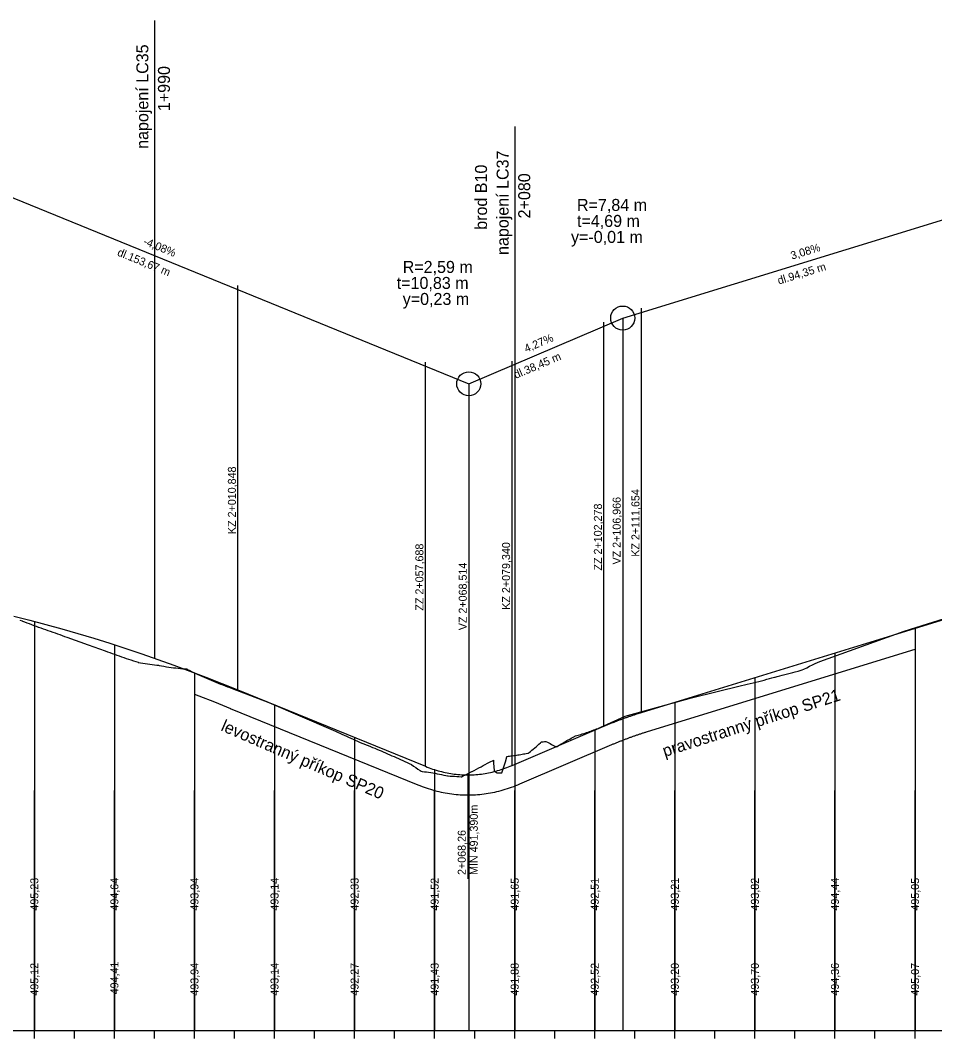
# Model space of a CAD drawing. Extents: x -632716 to -629545, y -1094726 to -1088285.
# Drawn here: x -630572.1 to -630343.7, y -1091848 to -1091593.5 of the extents above; entities that cross this region are included whole.
import ezdxf

# ---------------------------------------------------------------- set-up
doc = ezdxf.new("R2010")
doc.units = 0
for name, color, linetype in [('20', 7, 'Continuous'), ('Default', 7, 'Continuous'), ('NIVELETA_VYSKY', 7, 'Continuous'), ('PŘÍKOP', 7, 'Continuous'), ('REZ_TENKA', 7, 'Continuous'), ('REZ_TLUSTA', 7, 'Continuous'), ('SKLONY_NIVELETA', 7, 'Continuous'), ('SKLONY_POPIS', 7, 'Continuous'), ('TECNY_NIVELETA', 7, 'Continuous'), ('TEREN_VYSKY', 7, 'Continuous'), ('VOZOVKA', 7, 'Continuous')]:
    doc.layers.add(name, color=color, linetype=linetype)

msp = doc.modelspace()

# ---------------------------------------------------------------- linework, layer by layer
at = {"layer": '20'}
for points in [[(-630568.64, -1091743.71), (-630568.64, -1091795.99), (-630568.64, -1091845.99), (-630568.64, -1091785.99)], [(-630348.64, -1091745.45), (-630348.64, -1091795.99), (-630348.64, -1091845.99), (-630348.64, -1091785.99)], [(-630548.64, -1091749.57), (-630548.64, -1091795.99), (-630548.64, -1091845.99), (-630548.64, -1091785.99)], [(-630368.64, -1091751.6), (-630368.64, -1091795.99), (-630368.64, -1091845.99), (-630368.64, -1091785.99)], [(-630528.64, -1091756.56), (-630528.64, -1091795.99), (-630528.64, -1091845.99), (-630528.64, -1091785.99)], [(-630388.64, -1091757.76), (-630388.64, -1091795.99), (-630388.64, -1091845.99), (-630388.64, -1091785.99)], [(-630508.64, -1091764.56), (-630508.64, -1091795.99), (-630508.64, -1091845.99), (-630508.64, -1091785.99)], [(-630408.64, -1091763.91), (-630408.64, -1091795.99), (-630408.64, -1091845.99), (-630408.64, -1091785.99)], [(-630428.64, -1091770.9), (-630428.64, -1091795.99), (-630428.64, -1091845.99), (-630428.64, -1091785.99)], [(-630488.64, -1091772.72), (-630488.64, -1091795.99), (-630488.64, -1091845.99), (-630488.64, -1091785.99)], [(-630448.64, -1091779.44), (-630448.64, -1091795.99), (-630448.64, -1091845.99), (-630448.64, -1091785.99)], [(-630468.64, -1091780.77), (-630468.64, -1091795.99), (-630468.64, -1091845.99), (-630468.64, -1091785.99)]]:
    msp.add_lwpolyline(points, dxfattribs=at)
at = {"layer": 'Default'}
for p, q in [((-630416.98, -1091766.48), (-630334.2, -1091741.01)), ((-630517.79, -1091760.82), (-630470.95, -1091779.93)), ((-630449.3, -1091779.72), (-630426.36, -1091769.92))]:
    msp.add_line(p, q, dxfattribs=at)
for points in [[(-630573.79, -1091742.38), (-630569.79, -1091743.41), (-630565.79, -1091744.48), (-630561.79, -1091745.59), (-630557.79, -1091746.75), (-630553.79, -1091747.95), (-630549.79, -1091749.2), (-630545.79, -1091750.5), (-630541.79, -1091751.84), (-630537.79, -1091753.22), (-630533.79, -1091754.65), (-630529.79, -1091756.13), (-630525.79, -1091757.65), (-630521.79, -1091759.21), (-630517.79, -1091760.82)], [(-630426.36, -1091769.92), (-630426.16, -1091769.84), (-630425.97, -1091769.76), (-630425.77, -1091769.67), (-630425.58, -1091769.59), (-630425.38, -1091769.51), (-630425.19, -1091769.43), (-630424.99, -1091769.35), (-630424.8, -1091769.27), (-630424.6, -1091769.19), (-630424.41, -1091769.11), (-630424.21, -1091769.03), (-630424.01, -1091768.96), (-630423.82, -1091768.88), (-630423.62, -1091768.8), (-630423.43, -1091768.73), (-630423.23, -1091768.65), (-630423.04, -1091768.57), (-630422.84, -1091768.5), (-630422.65, -1091768.43), (-630422.45, -1091768.35), (-630422.26, -1091768.28), (-630422.06, -1091768.2), (-630421.87, -1091768.13), (-630421.48, -1091767.99), (-630421.28, -1091767.92), (-630421.08, -1091767.85), (-630420.89, -1091767.78), (-630420.69, -1091767.71), (-630420.5, -1091767.64), (-630420.3, -1091767.57), (-630420.11, -1091767.5), (-630419.91, -1091767.43), (-630419.72, -1091767.37), (-630419.52, -1091767.3), (-630419.33, -1091767.23), (-630419.13, -1091767.17), (-630418.94, -1091767.1), (-630418.74, -1091767.04), (-630418.55, -1091766.97), (-630418.35, -1091766.91), (-630418.16, -1091766.85), (-630417.96, -1091766.78), (-630417.76, -1091766.72), (-630417.57, -1091766.66), (-630417.37, -1091766.6), (-630417.18, -1091766.54), (-630416.98, -1091766.48)], [(-630470.95, -1091779.93), (-630470.5, -1091780.11), (-630470.05, -1091780.29), (-630469.6, -1091780.45), (-630469.14, -1091780.61), (-630468.69, -1091780.76), (-630468.24, -1091780.9), (-630467.79, -1091781.03), (-630467.34, -1091781.15), (-630466.89, -1091781.27), (-630466.44, -1091781.38), (-630465.99, -1091781.48), (-630465.54, -1091781.58), (-630465.08, -1091781.66), (-630464.63, -1091781.74), (-630464.18, -1091781.81), (-630463.73, -1091781.87), (-630463.28, -1091781.93), (-630462.83, -1091781.97), (-630462.38, -1091782.01), (-630461.93, -1091782.04), (-630461.48, -1091782.07), (-630461.02, -1091782.08), (-630460.57, -1091782.09), (-630459.67, -1091782.08), (-630459.22, -1091782.07), (-630458.77, -1091782.04), (-630458.32, -1091782.01), (-630457.87, -1091781.97), (-630457.42, -1091781.92), (-630456.97, -1091781.87), (-630456.51, -1091781.8), (-630456.06, -1091781.73), (-630455.61, -1091781.65), (-630455.16, -1091781.57), (-630454.71, -1091781.47), (-630454.26, -1091781.37), (-630453.81, -1091781.26), (-630453.36, -1091781.14), (-630452.91, -1091781.02), (-630452.45, -1091780.88), (-630452, -1091780.74), (-630451.55, -1091780.59), (-630451.1, -1091780.43), (-630450.65, -1091780.27), (-630450.2, -1091780.09), (-630449.75, -1091779.91), (-630449.3, -1091779.72)]]:
    msp.add_lwpolyline(points, dxfattribs=at)
at = {"layer": 'PŘÍKOP'}
for p, q in [((-630415.51, -1091771.26), (-630348.64, -1091750.68)), ((-630519.68, -1091765.45), (-630472.84, -1091784.56)), ((-630447.33, -1091784.32), (-630424.39, -1091774.52))]:
    msp.add_line(p, q, dxfattribs=at)
for points in [[(-630528.64, -1091761.91), (-630527.59, -1091762.31), (-630523.63, -1091763.86), (-630519.66, -1091765.46)], [(-630424.4, -1091774.52), (-630424.21, -1091774.44), (-630424.02, -1091774.36), (-630423.84, -1091774.29), (-630423.65, -1091774.21), (-630423.47, -1091774.13), (-630423.28, -1091774.05), (-630423.09, -1091773.98), (-630422.91, -1091773.9), (-630422.72, -1091773.83), (-630422.54, -1091773.75), (-630422.35, -1091773.68), (-630422.17, -1091773.6), (-630421.98, -1091773.53), (-630421.8, -1091773.46), (-630421.61, -1091773.38), (-630421.43, -1091773.31), (-630421.24, -1091773.24), (-630421.06, -1091773.17), (-630420.87, -1091773.1), (-630420.69, -1091773.03), (-630420.5, -1091772.96), (-630420.32, -1091772.89), (-630420.13, -1091772.82), (-630419.76, -1091772.68), (-630419.58, -1091772.62), (-630419.39, -1091772.55), (-630419.21, -1091772.49), (-630419.02, -1091772.42), (-630418.84, -1091772.35), (-630418.65, -1091772.29), (-630418.47, -1091772.22), (-630418.28, -1091772.16), (-630418.1, -1091772.1), (-630417.91, -1091772.03), (-630417.73, -1091771.97), (-630417.54, -1091771.91), (-630417.36, -1091771.85), (-630417.17, -1091771.79), (-630416.99, -1091771.73), (-630416.8, -1091771.67), (-630416.62, -1091771.61), (-630416.44, -1091771.55), (-630416.25, -1091771.49), (-630416.07, -1091771.43), (-630415.88, -1091771.37), (-630415.7, -1091771.31), (-630415.51, -1091771.25)], [(-630472.8, -1091784.58), (-630472.32, -1091784.77), (-630471.8, -1091784.97), (-630471.27, -1091785.16), (-630470.75, -1091785.34), (-630470.22, -1091785.52), (-630469.7, -1091785.68), (-630469.17, -1091785.84), (-630468.64, -1091785.98), (-630468.11, -1091786.12), (-630467.58, -1091786.25), (-630467.05, -1091786.37), (-630466.51, -1091786.48), (-630465.98, -1091786.58), (-630465.44, -1091786.67), (-630464.91, -1091786.76), (-630464.37, -1091786.83), (-630463.84, -1091786.9), (-630463.3, -1091786.95), (-630462.76, -1091787), (-630462.23, -1091787.04), (-630461.69, -1091787.06), (-630461.15, -1091787.08), (-630460.59, -1091787.09), (-630459.56, -1091787.08), (-630459, -1091787.06), (-630458.46, -1091787.03), (-630457.92, -1091786.99), (-630457.39, -1091786.95), (-630456.85, -1091786.89), (-630456.31, -1091786.82), (-630455.78, -1091786.75), (-630455.24, -1091786.67), (-630454.71, -1091786.57), (-630454.18, -1091786.47), (-630453.64, -1091786.36), (-630453.11, -1091786.24), (-630452.58, -1091786.11), (-630452.05, -1091785.97), (-630451.52, -1091785.82), (-630450.99, -1091785.66), (-630450.47, -1091785.5), (-630449.94, -1091785.32), (-630449.42, -1091785.14), (-630448.89, -1091784.95), (-630448.37, -1091784.75), (-630447.85, -1091784.54), (-630447.37, -1091784.34)]]:
    msp.add_lwpolyline(points, dxfattribs=at)
at = {"layer": 'REZ_TENKA'}
for p, q in [((-630568.64, -1091847.99), (-630568.64, -1091845.99)), ((-630558.64, -1091847.99), (-630558.64, -1091845.99)), ((-630548.64, -1091847.99), (-630548.64, -1091845.99)), ((-630538.64, -1091847.99), (-630538.64, -1091845.99)), ((-630518.64, -1091847.99), (-630518.64, -1091845.99)), ((-630508.64, -1091847.99), (-630508.64, -1091845.99)), ((-630498.64, -1091847.99), (-630498.64, -1091845.99)), ((-630488.64, -1091847.99), (-630488.64, -1091845.99)), ((-630478.64, -1091847.99), (-630478.64, -1091845.99)), ((-630468.64, -1091847.99), (-630468.64, -1091845.99)), ((-630458.64, -1091847.99), (-630458.64, -1091845.99)), ((-630448.64, -1091847.99), (-630448.64, -1091845.99)), ((-630438.64, -1091847.99), (-630438.64, -1091845.99)), ((-630418.64, -1091847.99), (-630418.64, -1091845.99)), ((-630408.64, -1091847.99), (-630408.64, -1091845.99)), ((-630398.64, -1091847.99), (-630398.64, -1091845.99)), ((-630388.64, -1091847.99), (-630388.64, -1091845.99)), ((-630378.64, -1091847.99), (-630378.64, -1091845.99)), ((-630368.64, -1091847.99), (-630368.64, -1091845.99)), ((-630358.64, -1091847.99), (-630358.64, -1091845.99)), ((-630348.64, -1091847.99), (-630348.64, -1091845.99))]:
    msp.add_line(p, q, dxfattribs=at)
at = {"layer": 'REZ_TLUSTA'}
for p, q in [((-632528.64, -1091845.99), (-630208.64, -1091845.99)), ((-630528.64, -1091847.99), (-630528.64, -1091843.99)), ((-630428.64, -1091847.99), (-630428.64, -1091843.99))]:
    msp.add_line(p, q, dxfattribs=at)
at = {"layer": 'SKLONY_NIVELETA'}
for p, q in [((-630538.64, -1091593.53), (-630538.64, -1091752.93)), ((-630613.79, -1091621.65), (-630460.12, -1091684.35)), ((-630448.64, -1091620.05), (-630448.64, -1091779.44)), ((-630421.67, -1091667.92), (-630327.32, -1091638.89)), ((-630460.12, -1091684.35), (-630421.67, -1091667.92)), ((-630421.67, -1091667.92), (-630421.67, -1091845.99)), ((-630460.12, -1091684.35), (-630460.12, -1091845.99)), ((-630416.98, -1091766.48), (-630334.2, -1091741.01)), ((-630517.79, -1091760.82), (-630470.95, -1091779.93)), ((-630449.3, -1091779.72), (-630426.36, -1091769.92))]:
    msp.add_line(p, q, dxfattribs=at)
for points in [[(-630573.79, -1091742.38), (-630569.79, -1091743.41), (-630565.79, -1091744.48), (-630561.79, -1091745.59), (-630557.79, -1091746.75), (-630553.79, -1091747.95), (-630549.79, -1091749.2), (-630545.79, -1091750.5), (-630541.79, -1091751.84), (-630537.79, -1091753.22), (-630533.79, -1091754.65), (-630529.79, -1091756.13), (-630525.79, -1091757.65), (-630521.79, -1091759.21), (-630517.79, -1091760.82)], [(-630426.36, -1091769.92), (-630426.16, -1091769.84), (-630425.97, -1091769.76), (-630425.77, -1091769.67), (-630425.58, -1091769.59), (-630425.38, -1091769.51), (-630425.19, -1091769.43), (-630424.99, -1091769.35), (-630424.8, -1091769.27), (-630424.6, -1091769.19), (-630424.41, -1091769.11), (-630424.21, -1091769.03), (-630424.01, -1091768.96), (-630423.82, -1091768.88), (-630423.62, -1091768.8), (-630423.43, -1091768.73), (-630423.23, -1091768.65), (-630423.04, -1091768.57), (-630422.84, -1091768.5), (-630422.65, -1091768.43), (-630422.45, -1091768.35), (-630422.26, -1091768.28), (-630422.06, -1091768.2), (-630421.87, -1091768.13), (-630421.48, -1091767.99), (-630421.28, -1091767.92), (-630421.08, -1091767.85), (-630420.89, -1091767.78), (-630420.69, -1091767.71), (-630420.5, -1091767.64), (-630420.3, -1091767.57), (-630420.11, -1091767.5), (-630419.91, -1091767.43), (-630419.72, -1091767.37), (-630419.52, -1091767.3), (-630419.33, -1091767.23), (-630419.13, -1091767.17), (-630418.94, -1091767.1), (-630418.74, -1091767.04), (-630418.55, -1091766.97), (-630418.35, -1091766.91), (-630418.16, -1091766.85), (-630417.96, -1091766.78), (-630417.76, -1091766.72), (-630417.57, -1091766.66), (-630417.37, -1091766.6), (-630417.18, -1091766.54), (-630416.98, -1091766.48)], [(-630470.95, -1091779.93), (-630470.5, -1091780.11), (-630470.05, -1091780.29), (-630469.6, -1091780.45), (-630469.14, -1091780.61), (-630468.69, -1091780.76), (-630468.24, -1091780.9), (-630467.79, -1091781.03), (-630467.34, -1091781.15), (-630466.89, -1091781.27), (-630466.44, -1091781.38), (-630465.99, -1091781.48), (-630465.54, -1091781.58), (-630465.08, -1091781.66), (-630464.63, -1091781.74), (-630464.18, -1091781.81), (-630463.73, -1091781.87), (-630463.28, -1091781.93), (-630462.83, -1091781.97), (-630462.38, -1091782.01), (-630461.93, -1091782.04), (-630461.48, -1091782.07), (-630461.02, -1091782.08), (-630460.57, -1091782.09), (-630459.67, -1091782.08), (-630459.22, -1091782.07), (-630458.77, -1091782.04), (-630458.32, -1091782.01), (-630457.87, -1091781.97), (-630457.42, -1091781.92), (-630456.97, -1091781.87), (-630456.51, -1091781.8), (-630456.06, -1091781.73), (-630455.61, -1091781.65), (-630455.16, -1091781.57), (-630454.71, -1091781.47), (-630454.26, -1091781.37), (-630453.81, -1091781.26), (-630453.36, -1091781.14), (-630452.91, -1091781.02), (-630452.45, -1091780.88), (-630452, -1091780.74), (-630451.55, -1091780.59), (-630451.1, -1091780.43), (-630450.65, -1091780.27), (-630450.2, -1091780.09), (-630449.75, -1091779.91), (-630449.3, -1091779.72)]]:
    msp.add_lwpolyline(points, dxfattribs=at)
for centre in [(-630421.67, -1091667.92), (-630460.12, -1091684.35)]:
    msp.add_circle(centre, 3, dxfattribs=at)
at = {"layer": 'TECNY_NIVELETA'}
for p, q in [((-630517.79, -1091760.82), (-630517.79, -1091659.82)), ((-630416.98, -1091766.48), (-630416.98, -1091665.48)), ((-630421.67, -1091667.92), (-630421.67, -1091667.92)), ((-630426.36, -1091769.92), (-630426.36, -1091668.92)), ((-630470.95, -1091779.93), (-630470.95, -1091678.93)), ((-630449.3, -1091779.72), (-630449.3, -1091678.72)), ((-630460.12, -1091684.35), (-630460.12, -1091684.35)), ((-630460.37, -1091782.09), (-630460.37, -1091808.09))]:
    msp.add_line(p, q, dxfattribs=at)
at = {"layer": 'VOZOVKA'}
msp.add_lwpolyline([(-630572.3, -1091743.42), (-630571.71, -1091743.62), (-630571.62, -1091743.65), (-630571.12, -1091743.83), (-630570.53, -1091744.05), (-630569.94, -1091744.27), (-630569.36, -1091744.49), (-630568.77, -1091744.72), (-630568.18, -1091744.95), (-630567.7, -1091745.13), (-630567.59, -1091745.17), (-630567, -1091745.37), (-630566.42, -1091745.57), (-630565.83, -1091745.78), (-630565.24, -1091745.98), (-630564.65, -1091746.19), (-630564.06, -1091746.4), (-630563.47, -1091746.61), (-630562.89, -1091746.82), (-630562.3, -1091747.03), (-630561.71, -1091747.25), (-630561.12, -1091747.46), (-630560.53, -1091747.67), (-630555.19, -1091749.61), (-630550.97, -1091751.11), (-630550.38, -1091751.32), (-630549.79, -1091751.53), (-630549.2, -1091751.74), (-630548.61, -1091751.94), (-630548.03, -1091752.15), (-630547.44, -1091752.36), (-630546.85, -1091752.56), (-630546.26, -1091752.76), (-630545.67, -1091752.97), (-630545.08, -1091753.17), (-630544.5, -1091753.36), (-630543.91, -1091753.56), (-630543.32, -1091753.75), (-630542.73, -1091753.95), (-630542.7, -1091753.96), (-630542.14, -1091754.05), (-630541.55, -1091754.14), (-630540.97, -1091754.24), (-630540.38, -1091754.33), (-630539.79, -1091754.41), (-630539.2, -1091754.49), (-630538.61, -1091754.57), (-630538.02, -1091754.64), (-630537.65, -1091754.69), (-630537.43, -1091754.73), (-630536.84, -1091754.84), (-630536.25, -1091754.94), (-630535.66, -1091755.04), (-630535.07, -1091755.13), (-630534.48, -1091755.22), (-630533.89, -1091755.29), (-630533.3, -1091755.37), (-630532.71, -1091755.43), (-630532.13, -1091755.49), (-630531.54, -1091755.54), (-630530.95, -1091755.59), (-630530.56, -1091755.61), (-630530.36, -1091755.72), (-630529.77, -1091756.02), (-630529.18, -1091756.31), (-630528.59, -1091756.6), (-630528, -1091756.88), (-630527.41, -1091757.15), (-630526.82, -1091757.42), (-630526.24, -1091757.68), (-630525.65, -1091757.93), (-630525.06, -1091758.18), (-630524.47, -1091758.43), (-630523.88, -1091758.67), (-630523.3, -1091758.91), (-630522.71, -1091759.14), (-630522.12, -1091759.37), (-630521.53, -1091759.6), (-630520.94, -1091759.83), (-630520.35, -1091760.06), (-630519.77, -1091760.28), (-630519.18, -1091760.5), (-630510.1, -1091763.97), (-630494.01, -1091770.93), (-630493.45, -1091771.17), (-630492.9, -1091771.41), (-630492.34, -1091771.65), (-630491.79, -1091771.9), (-630491.23, -1091772.14), (-630490.68, -1091772.39), (-630490.12, -1091772.63), (-630489.57, -1091772.88), (-630489.01, -1091773.14), (-630488.47, -1091773.38), (-630487.93, -1091773.63), (-630487.39, -1091773.89), (-630486.85, -1091774.14), (-630486.84, -1091774.15), (-630486.31, -1091774.35), (-630485.77, -1091774.56), (-630485.23, -1091774.77), (-630484.7, -1091774.99), (-630484.16, -1091775.21), (-630483.62, -1091775.43), (-630483.08, -1091775.65), (-630482.54, -1091775.88), (-630482, -1091776.11), (-630481.46, -1091776.34), (-630480.92, -1091776.57), (-630480.38, -1091776.8), (-630479.84, -1091777.04), (-630479.3, -1091777.28), (-630478.76, -1091777.52), (-630478.22, -1091777.76), (-630477.69, -1091778.01), (-630477.15, -1091778.25), (-630476.61, -1091778.5), (-630476.07, -1091778.75), (-630475.53, -1091779), (-630474.99, -1091779.26), (-630474.45, -1091779.51), (-630474.43, -1091779.52), (-630473.91, -1091779.87), (-630473.37, -1091780.24), (-630472.83, -1091780.61), (-630472.29, -1091780.99), (-630472.02, -1091781.19), (-630471.75, -1091781.22), (-630471.21, -1091781.28), (-630470.67, -1091781.35), (-630470.14, -1091781.43), (-630469.6, -1091781.51), (-630469.06, -1091781.6), (-630468.52, -1091781.69), (-630467.98, -1091781.79), (-630467.44, -1091781.89), (-630466.9, -1091782), (-630466.36, -1091782.11), (-630465.82, -1091782.23), (-630465.42, -1091782.32), (-630465.28, -1091782.33), (-630464.74, -1091782.36), (-630464.2, -1091782.39), (-630463.66, -1091782.43), (-630463.12, -1091782.46), (-630462.59, -1091782.5), (-630462.05, -1091782.53), (-630461.95, -1091782.54), (-630461.51, -1091782.32), (-630460.95, -1091782.05), (-630460.4, -1091781.78), (-630459.84, -1091781.51), (-630459.33, -1091781.27), (-630459.28, -1091781.24), (-630458.73, -1091780.95), (-630458.17, -1091780.65), (-630457.62, -1091780.35), (-630457.06, -1091780.05), (-630456.51, -1091779.76), (-630454.94, -1091778.92), (-630454.58, -1091778.73), (-630454.22, -1091778.53), (-630453.97, -1091778.4), (-630453.95, -1091779.25), (-630453.86, -1091780.01), (-630453.74, -1091781.08), (-630453.51, -1091781.25), (-630453.15, -1091781.52), (-630453.11, -1091781.54), (-630452.79, -1091781.54), (-630452.44, -1091781.54), (-630452.08, -1091781.54), (-630451.89, -1091781.54), (-630451.72, -1091781.06), (-630451.36, -1091780.06), (-630451.01, -1091779.07), (-630450.92, -1091778.83), (-630450.65, -1091777.53), (-630450.64, -1091777.47), (-630450.29, -1091777.43), (-630449.94, -1091777.39), (-630449.59, -1091777.35), (-630449.24, -1091777.3), (-630448.89, -1091777.26), (-630448.54, -1091777.21), (-630448.19, -1091777.15), (-630447.84, -1091777.1), (-630447.49, -1091777.04), (-630447.14, -1091776.98), (-630446.79, -1091776.92), (-630446.44, -1091776.86), (-630446.09, -1091776.79), (-630445.74, -1091776.73), (-630445.39, -1091776.66), (-630445.23, -1091776.62), (-630445.04, -1091776.48), (-630444.69, -1091776.2), (-630444.34, -1091775.91), (-630443.99, -1091775.62), (-630443.64, -1091775.33), (-630443.29, -1091775.03), (-630442.94, -1091774.72), (-630442.59, -1091774.41), (-630442.24, -1091774.1), (-630441.94, -1091773.81), (-630441.89, -1091773.81), (-630441.54, -1091773.78), (-630441.19, -1091773.75), (-630440.88, -1091773.72), (-630440.84, -1091773.74), (-630440.49, -1091773.92), (-630440.14, -1091774.1), (-630439.8, -1091774.27), (-630439.45, -1091774.45), (-630439.1, -1091774.62), (-630438.75, -1091774.79), (-630438.4, -1091774.95), (-630438.18, -1091775.05), (-630438.05, -1091774.97), (-630437.7, -1091774.76), (-630437.35, -1091774.55), (-630437, -1091774.34), (-630436.65, -1091774.13), (-630436.3, -1091773.93), (-630435.95, -1091773.72), (-630435.6, -1091773.52), (-630435.25, -1091773.32), (-630434.9, -1091773.12), (-630434.55, -1091772.92), (-630434.2, -1091772.72), (-630433.85, -1091772.53), (-630433.57, -1091772.38), (-630433.5, -1091772.36), (-630433.15, -1091772.26), (-630432.8, -1091772.16), (-630432.45, -1091772.06), (-630432.1, -1091771.95), (-630431.75, -1091771.84), (-630431.4, -1091771.73), (-630431.05, -1091771.62), (-630430.69, -1091771.49), (-630430.33, -1091771.37), (-630429.97, -1091771.25), (-630429.62, -1091771.12), (-630429.26, -1091770.99), (-630428.9, -1091770.86), (-630428.55, -1091770.73), (-630428.19, -1091770.59), (-630427.83, -1091770.46), (-630427.58, -1091770.36), (-630427.47, -1091770.32), (-630427.12, -1091770.16), (-630426.76, -1091770), (-630426.4, -1091769.84), (-630421.04, -1091767.42), (-630404.46, -1091762.82), (-630391.97, -1091759.78), (-630391.25, -1091759.61), (-630390.54, -1091759.43), (-630389.82, -1091759.26), (-630389.11, -1091759.08), (-630388.4, -1091758.9), (-630387.68, -1091758.72), (-630386.97, -1091758.54), (-630386.32, -1091758.37), (-630385.67, -1091758.2), (-630385.02, -1091758.03), (-630384.38, -1091757.86), (-630383.73, -1091757.68), (-630383.54, -1091757.63), (-630383.08, -1091757.51), (-630382.43, -1091757.35), (-630381.79, -1091757.18), (-630381.14, -1091757.01), (-630380.49, -1091756.84), (-630379.84, -1091756.67), (-630379.19, -1091756.49), (-630378.55, -1091756.32), (-630377.83, -1091756.12), (-630377.12, -1091755.92), (-630376.8, -1091755.83), (-630376.4, -1091755.64), (-630375.69, -1091755.3), (-630374.98, -1091754.95), (-630374.26, -1091754.62), (-630373.55, -1091754.28), (-630372.45, -1091753.75), (-630351.33, -1091746.2), (-630338.4, -1091742.05)], dxfattribs=at)

# ---------------------------------------------------------------- texts
at = {"layer": 'NIVELETA_VYSKY'}
for s, p in [('495,23', (-630567.64, -1091815.99)), ('494,64', (-630547.64, -1091815.99)), ('493,94', (-630527.64, -1091815.99)), ('493,14', (-630507.64, -1091815.99)), ('492,33', (-630487.64, -1091815.99)), ('491,52', (-630467.64, -1091815.99)), ('491,65', (-630447.64, -1091815.99)), ('492,51', (-630427.64, -1091815.99)), ('493,21', (-630407.64, -1091815.99)), ('493,82', (-630387.64, -1091815.99)), ('494,44', (-630367.64, -1091815.99)), ('495,05', (-630347.64, -1091815.99))]:
    msp.add_text(s, height=2, rotation=90, dxfattribs=at).set_placement(p)
at = {"layer": 'SKLONY_POPIS'}
for s, height, rotation, p in [('napojení LC35', 3, 90, (-630540.16, -1091625.64)), ('1+990', 3, 90, (-630534.76, -1091616.22)), ('napojení LC37', 3, 90, (-630450.16, -1091652.16)), ('brod B10', 3, 90, (-630455.56, -1091645.87)), ('2+080', 3, 90, (-630444.76, -1091643.02)), ('-4,08%', 2, 337.8025, (-630541.6, -1091649.48)), ('3,08%', 2, 17.1027, (-630379.37, -1091653.34)), ('dl.153,67 m', 2, 337.8025, (-630548.08, -1091652.24)), ('dl.94,35 m', 2, 17.1027, (-630382.64, -1091659.57)), ('4,27%', 2, 23.1374, (-630445.75, -1091676.58)), ('dl.38,45 m', 2, 23.1374, (-630448.35, -1091683.13)), ('KZ 2+010,848', 2, 90, (-630518.29, -1091721.9)), ('KZ 2+111,654', 2, 90, (-630417.48, -1091727.56)), ('VZ 2+106,966', 2, 90, (-630422.17, -1091729.5)), ('ZZ 2+102,278', 2, 90, (-630426.86, -1091731.01)), ('KZ 2+079,340', 2, 90, (-630449.8, -1091740.81)), ('ZZ 2+057,688', 2, 90, (-630471.45, -1091741.02)), ('VZ 2+068,514', 2, 90, (-630460.62, -1091745.93)), ('pravostranný příkop SP21', 3, 17.9076, (-630411.16, -1091777.64)), ('levostranný příkop SP20', 3, 336.6086, (-630522.25, -1091770.92)), ('MIN 491,390m', 2, 90, (-630457.87, -1091807.09)), ('2+068,26', 2, 90, (-630460.87, -1091807.09))]:
    msp.add_text(s, height=height, rotation=rotation, dxfattribs=at).set_placement(p)
for s, p in [('R=7,84 m', (-630433.09, -1091641.15)), ('t=4,69 m', (-630433.09, -1091645.15)), ('y=-0,01 m', (-630434.58, -1091649.15)), ('R=2,59 m', (-630476.62, -1091656.65)), ('t=10,83 m', (-630478.11, -1091660.65)), ('y=0,23 m', (-630476.62, -1091664.65))]:
    msp.add_text(s, height=3, dxfattribs=at).set_placement(p)
at = {"layer": 'TEREN_VYSKY'}
for s, p in [('495,12', (-630567.64, -1091837.25)), ('494,41', (-630547.64, -1091836.92)), ('493,94', (-630527.64, -1091837.25)), ('493,14', (-630507.64, -1091837.25)), ('492,27', (-630487.64, -1091837.25)), ('491,43', (-630467.64, -1091837.25)), ('491,88', (-630447.64, -1091837.25)), ('492,52', (-630427.64, -1091837.25)), ('493,20', (-630407.64, -1091837.25)), ('493,70', (-630387.64, -1091837.25)), ('494,36', (-630367.64, -1091837.25)), ('495,07', (-630347.64, -1091837.25))]:
    msp.add_text(s, height=2, rotation=90, dxfattribs=at).set_placement(p)

doc.saveas('drawing.dxf')
